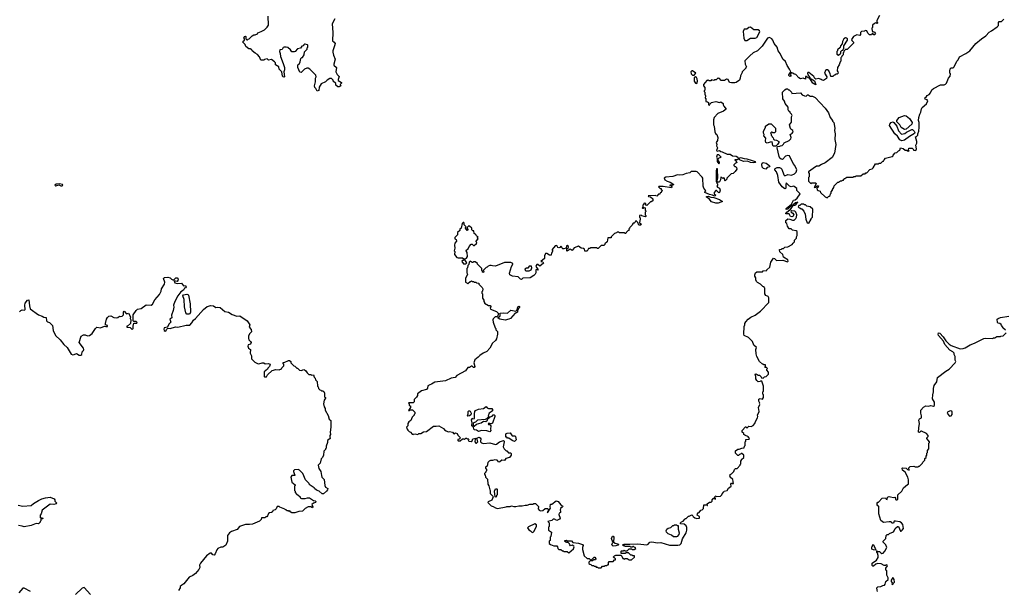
# Model space of a CAD drawing. Extents: x 1980017 to 2252640, y 74400 to 266395.
# Tile 280 of 388: x 2116180 to 2130160, y 231870 to 239965. Entities that reach past the tile are written whole.
import ezdxf

# ---------------------------------------------------------------- set-up
doc = ezdxf.new("R2010")
doc.units = 0

msp = doc.modelspace()

# ---------------------------------------------------------------- linework, layer by layer
at = {"layer": '0CON20XD'}
for points in [[(2120653, 239975), (2120618, 239905), (2120628, 239785), (2120622, 239665), (2120646, 239646), (2120657, 239625), (2120652, 239595), (2120627, 239525), (2120627, 239505), (2120635, 239460), (2120657, 239405), (2120638, 239335), (2120638, 239318), (2120678, 239285), (2120668, 239225), (2120690, 239185), (2120717, 239157), (2120700, 239115), (2120702, 239102), (2120750, 239075), (2120750, 239065), (2120730, 239045), (2120740, 239025), (2120715, 239010), (2120695, 239010), (2120670, 239035), (2120668, 239058), (2120630, 239095), (2120630, 239105), (2120605, 239130), (2120585, 239130), (2120545, 239108), (2120520, 239085), (2120460, 239055), (2120434, 239006), (2120425, 238960), (2120405, 238953), (2120385, 238990), (2120370, 239005), (2120368, 239025), (2120382, 239085), (2120382, 239135), (2120390, 239155), (2120385, 239180), (2120300, 239265), (2120275, 239278), (2120255, 239277), (2120225, 239264), (2120175, 239217), (2120158, 239222), (2120130, 239285), (2120130, 239325), (2120150, 239335), (2120162, 239365), (2120170, 239415), (2120185, 239430), (2120195, 239430), (2120220, 239465), (2120222, 239508), (2120260, 239545), (2120260, 239565), (2120270, 239575), (2120270, 239605), (2120265, 239610), (2120235, 239620), (2120222, 239618), (2120210, 239605), (2120210, 239595), (2120185, 239590), (2120168, 239562), (2120125, 239550), (2120090, 239515), (2120075, 239510), (2120045, 239510), (2120026, 239536), (2119985, 239570), (2119963, 239577), (2119933, 239577), (2119921, 239569), (2119905, 239540), (2119872, 239538), (2119870, 239515), (2119880, 239485), (2119883, 239445), (2119923, 239345), (2119938, 239285), (2119940, 239255), (2119932, 239225), (2119940, 239155), (2119935, 239150), (2119922, 239152), (2119913, 239163), (2119900, 239225), (2119863, 239263), (2119858, 239298), (2119810, 239325), (2119810, 239355), (2119800, 239365), (2119755, 239398), (2119715, 239390), (2119695, 239410), (2119655, 239400), (2119645, 239390), (2119605, 239390), (2119585, 239440), (2119555, 239472), (2119525, 239488), (2119482, 239522), (2119475, 239540), (2119465, 239540), (2119455, 239550), (2119435, 239550), (2119390, 239585), (2119380, 239615), (2119350, 239645), (2119352, 239658), (2119370, 239675), (2119370, 239695), (2119362, 239705), (2119370, 239725), (2119385, 239730), (2119390, 239725), (2119392, 239692), (2119405, 239680), (2119415, 239680), (2119425, 239690), (2119438, 239692), (2119483, 239737), (2119505, 239750), (2119525, 239750), (2119555, 239762), (2119563, 239777), (2119610, 239795), (2119655, 239822), (2119695, 239857), (2119713, 239885), (2119707, 240017)], [(2128390, 240025), (2128350, 239955), (2128350, 239935), (2128360, 239925), (2128360, 239915), (2128355, 239910), (2128335, 239920), (2128315, 239910), (2128290, 239885), (2128290, 239855), (2128280, 239845), (2128282, 239802), (2128315, 239790), (2128330, 239765), (2128318, 239752), (2128305, 239750), (2128298, 239768), (2128285, 239770), (2128275, 239750), (2128245, 239750), (2128220, 239775), (2128210, 239805), (2128185, 239810), (2128175, 239800), (2128132, 239798), (2128120, 239785), (2128120, 239755), (2128108, 239742), (2128065, 239748), (2128020, 239725), (2127992, 239685), (2127995, 239670), (2128020, 239645), (2128018, 239632), (2127928, 239542), (2127905, 239540), (2127882, 239518), (2127880, 239505), (2127870, 239495), (2127870, 239465), (2127852, 239448), (2127850, 239435), (2127840, 239425), (2127840, 239375), (2127830, 239365), (2127817, 239323), (2127790, 239285), (2127788, 239238), (2127797, 239227), (2127800, 239205), (2127787, 239193), (2127768, 239192), (2127755, 239180), (2127745, 239180), (2127725, 239160), (2127695, 239160), (2127688, 239195), (2127667, 239237), (2127652, 239252), (2127635, 239252), (2127622, 239245), (2127608, 239205), (2127638, 239155), (2127635, 239130), (2127595, 239104), (2127575, 239106), (2127558, 239118), (2127525, 239132), (2127485, 239120), (2127471, 239131), (2127455, 239158), (2127384, 239216), (2127370, 239215), (2127364, 239205), (2127372, 239182), (2127398, 239145), (2127400, 239130), (2127375, 239138), (2127345, 239160), (2127335, 239160), (2127337, 239123), (2127305, 239134), (2127265, 239127), (2127241, 239141), (2127200, 239185), (2127175, 239190), (2127157, 239207), (2127145, 239210), (2127135, 239210), (2127122, 239198), (2127120, 239185), (2127130, 239175), (2127130, 239165), (2127115, 239160), (2127102, 239172), (2127100, 239185), (2127110, 239195), (2127110, 239205), (2127130, 239225), (2127112, 239265), (2127078, 239315), (2127055, 239370), (2127017, 239407), (2126978, 239485), (2126947, 239525), (2126933, 239575), (2126894, 239625), (2126873, 239675), (2126860, 239695), (2126825, 239713), (2126797, 239703), (2126723, 239587), (2126655, 239523), (2126596, 239494), (2126545, 239452), (2126475, 239380), (2126480, 239335), (2126500, 239295), (2126490, 239285), (2126490, 239275), (2126440, 239225), (2126440, 239215), (2126413, 239167), (2126412, 239135), (2126402, 239105), (2126355, 239072), (2126335, 239067), (2126287, 239067)], [(2127444, 237856), (2127380, 237805), (2127380, 237795), (2127390, 237785), (2127390, 237735), (2127380, 237725), (2127378, 237705), (2127382, 237675), (2127415, 237640), (2127425, 237650), (2127485, 237650), (2127488, 237635), (2127460, 237585), (2127482, 237588), (2127503, 237607), (2127520, 237610), (2127515, 237590), (2127500, 237575), (2127502, 237552), (2127515, 237540), (2127545, 237530), (2127550, 237515), (2127615, 237450), (2127645, 237440), (2127662, 237458), (2127675, 237460), (2127688, 237472), (2127690, 237495), (2127700, 237505), (2127700, 237525), (2127720, 237545), (2127720, 237555), (2127740, 237585), (2127742, 237608), (2127795, 237660), (2127805, 237660), (2127835, 237680), (2127855, 237680), (2127865, 237690), (2127875, 237690), (2127885, 237710), (2127895, 237710), (2127925, 237730), (2128015, 237730), (2128025, 237740), (2128045, 237740), (2128055, 237750), (2128125, 237750), (2128155, 237780), (2128185, 237780), (2128195, 237790), (2128208, 237792), (2128252, 237838), (2128285, 237850), (2128298, 237862), (2128332, 237918), (2128375, 237920), (2128385, 237930), (2128405, 237930), (2128435, 237960), (2128445, 237960), (2128452, 237978), (2128475, 238000), (2128570, 238025), (2128580, 238035), (2128580, 238045), (2128610, 238075), (2128635, 238080), (2128660, 238105), (2128678, 238112), (2128685, 238148), (2128726, 238136), (2128754, 238114), (2128775, 238112), (2128795, 238100), (2128810, 238105), (2128800, 238115), (2128805, 238140), (2128852, 238142), (2128870, 238125), (2128872, 238112), (2128905, 238110), (2128912, 238135), (2128902, 238185), (2128917, 238215), (2128917, 238235), (2128900, 238305), (2128915, 238310), (2128930, 238325), (2128930, 238345), (2128948, 238382), (2128949, 238441), (2128952, 238505), (2128943, 238535), (2128946, 238575), (2128960, 238625), (2128977, 238655), (2128982, 238698), (2128993, 238717), (2129055, 238770), (2129072, 238815), (2129066, 238826), (2129035, 238838), (2129033, 238855), (2129052, 238868), (2129065, 238890), (2129095, 238902), (2129112, 238925), (2129130, 238970), (2129155, 238988), (2129255, 239042), (2129307, 239043), (2129325, 239050), (2129340, 239065), (2129370, 239135), (2129392, 239165), (2129398, 239195), (2129388, 239208), (2129388, 239235), (2129393, 239267), (2129405, 239280), (2129435, 239282), (2129448, 239295), (2129485, 239378), (2129504, 239396), (2129524, 239436), (2129616, 239484), (2129672, 239525), (2129757, 239625), (2129835, 239694), (2129898, 239735), (2129945, 239790), (2129980, 239805), (2130057, 239863), (2130077, 239883), (2130077, 239923), (2130085, 239938), (2130122, 239938), (2130155, 239970)], [(2126485, 239668), (2126505, 239672), (2126555, 239703), (2126625, 239704), (2126645, 239713), (2126687, 239793), (2126684, 239805), (2126665, 239819), (2126605, 239819), (2126555, 239860), (2126534, 239856), (2126505, 239832), (2126465, 239830), (2126452, 239795), (2126460, 239705), (2126475, 239672), (2126485, 239668)], [(2127805, 239460), (2127838, 239492), (2127840, 239515), (2127855, 239530), (2127868, 239532), (2127870, 239545), (2127880, 239555), (2127880, 239595), (2127932, 239675), (2127932, 239695), (2127920, 239705), (2127905, 239707), (2127883, 239695), (2127863, 239655), (2127857, 239623), (2127832, 239595), (2127828, 239572), (2127790, 239535), (2127790, 239525), (2127780, 239515), (2127780, 239475), (2127805, 239460)], [(2125735, 239178), (2125755, 239180), (2125780, 239205), (2125735, 239240), (2125722, 239238), (2125710, 239225), (2125712, 239195), (2125735, 239178)], [(2126287, 239067), (2126260, 239075), (2126237, 239117), (2126215, 239120), (2126185, 239100), (2126142, 239102), (2126115, 239130), (2126105, 239130), (2126095, 239140), (2126068, 239112), (2126045, 239110), (2126035, 239100), (2126005, 239110), (2125992, 239098), (2125968, 239098), (2125955, 239110), (2125945, 239100), (2125935, 239100), (2125890, 239045), (2125890, 239025), (2125910, 239005), (2125910, 238965), (2125900, 238955), (2125900, 238945), (2125910, 238935), (2125908, 238908), (2125918, 238885), (2125912, 238852), (2125920, 238845), (2125920, 238805), (2125945, 238800), (2125958, 238788), (2125960, 238755), (2125975, 238750), (2125980, 238765), (2126005, 238790), (2126023, 238797), (2126065, 238802), (2126115, 238792), (2126135, 238800), (2126168, 238778), (2126170, 238755), (2126178, 238738), (2126210, 238695), (2126174, 238666), (2126094, 238636), (2126040, 238575), (2126030, 238545), (2126030, 238475), (2126040, 238455), (2126048, 238375), (2126061, 238351), (2126078, 238335), (2126092, 238295), (2126087, 238253), (2126070, 238225), (2126078, 238195), (2126073, 238173), (2126090, 238145), (2126075, 238110), (2126085, 238098), (2126117, 238107), (2126135, 238093), (2126155, 238092), (2126225, 238057), (2126267, 238057), (2126303, 238033), (2126355, 238031), (2126376, 238016), (2126388, 237998), (2126415, 238008), (2126465, 237996), (2126505, 237993), (2126564, 237974), (2126623, 237955), (2126629, 237945), (2126625, 237940), (2126594, 237936), (2126555, 237938), (2126515, 237957), (2126464, 237954), (2126411, 237971), (2126392, 237992), (2126365, 237979), (2126332, 237978), (2126335, 237970), (2126348, 237968), (2126360, 237935), (2126342, 237928), (2126322, 237908), (2126320, 237895), (2126332, 237882), (2126345, 237880), (2126358, 237868), (2126360, 237845), (2126338, 237812), (2126308, 237782), (2126282, 237778), (2126222, 237718), (2126218, 237702), (2126195, 237680), (2126190, 237685), (2126188, 237718), (2126175, 237720), (2126165, 237710), (2126148, 237728), (2126135, 237730), (2126132, 237695), (2126118, 237665), (2126105, 237658), (2126080, 237660), (2126093, 237715), (2126087, 237847), (2126075, 237850), (2126068, 237815), (2126068, 237695), (2126070, 237665), (2126080, 237660), (2126080, 237645), (2126088, 237635), (2126087, 237613), (2126080, 237605), (2126090, 237590), (2126118, 237575), (2126127, 237545), (2126118, 237515), (2126105, 237507), (2126075, 237540), (2126065, 237540), (2126040, 237515), (2126040, 237495), (2126062, 237475), (2126056, 237464), (2126045, 237460), (2126017, 237477), (2125974, 237484), (2125910, 237515), (2125910, 237525), (2125920, 237535), (2125893, 237573), (2125882, 237605), (2125878, 237715), (2125872, 237732), (2125800, 237805), (2125785, 237810), (2125715, 237810), (2125697, 237793), (2125645, 237782), (2125596, 237764), (2125555, 237760), (2125520, 237765), (2125455, 237740), (2125355, 237732), (2125330, 237715), (2125342, 237695), (2125375, 237673), (2125415, 237660), (2125470, 237625), (2125455, 237618), (2125412, 237618), (2125412, 237612), (2125428, 237608), (2125440, 237595), (2125435, 237580), (2125315, 237600), (2125255, 237600), (2125252, 237592), (2125272, 237572), (2125288, 237568), (2125290, 237555), (2125300, 237545), (2125288, 237512), (2125272, 237508), (2125268, 237492), (2125252, 237488), (2125225, 237462), (2125205, 237470), (2125102, 237468), (2125110, 237455), (2125135, 237450), (2125168, 237425), (2125168, 237395), (2125145, 237380), (2125135, 237380), (2125085, 237330), (2125072, 237332), (2125068, 237358), (2125045, 237360), (2125040, 237355), (2125040, 237345), (2125030, 237335), (2125030, 237305), (2125020, 237295), (2125025, 237290), (2125035, 237290), (2125045, 237300), (2125060, 237295), (2125060, 237265), (2125070, 237255), (2125070, 237245), (2125060, 237235), (2125060, 237195), (2125070, 237185), (2125070, 237175), (2125065, 237170), (2125045, 237172), (2125015, 237180), (2125005, 237190), (2124982, 237188), (2124980, 237165), (2124990, 237155), (2124990, 237125), (2124983, 237117), (2124980, 237085), (2125008, 237065), (2124995, 237050), (2124972, 237052), (2124958, 237088), (2124935, 237110), (2124922, 237108), (2124918, 237092), (2124905, 237080), (2124892, 237078), (2124880, 237065), (2124878, 237052), (2124842, 237018), (2124840, 237005), (2124830, 236995), (2124828, 236972), (2124815, 236970), (2124790, 236945), (2124785, 236930), (2124775, 236930), (2124765, 236940), (2124695, 236940), (2124685, 236950), (2124665, 236950), (2124655, 236940), (2124625, 236930), (2124580, 236885), (2124578, 236872), (2124532, 236868), (2124520, 236815), (2124490, 236785), (2124490, 236775), (2124475, 236760), (2124435, 236760), (2124395, 236720), (2124385, 236720), (2124375, 236730), (2124285, 236728), (2124275, 236720), (2124255, 236720), (2124238, 236682), (2124205, 236680), (2124198, 236708), (2124187, 236717), (2124153, 236723), (2124115, 236752), (2124055, 236730), (2124025, 236690), (2123995, 236710), (2123955, 236680), (2123950, 236685), (2123950, 236715), (2123970, 236735), (2123970, 236745), (2123955, 236760), (2123942, 236758), (2123938, 236722), (2123905, 236712), (2123890, 236715), (2123880, 236725), (2123878, 236738), (2123865, 236750), (2123848, 236732), (2123835, 236730), (2123820, 236735), (2123805, 236760), (2123785, 236758), (2123740, 236705), (2123740, 236695), (2123750, 236685), (2123730, 236655), (2123728, 236622), (2123703, 236623), (2123665, 236650), (2123645, 236650), (2123632, 236615), (2123630, 236575), (2123580, 236535), (2123608, 236528), (2123618, 236512), (2123565, 236470), (2123535, 236490), (2123525, 236490), (2123512, 236478), (2123510, 236465), (2123538, 236428), (2123540, 236415), (2123535, 236410), (2123525, 236420), (2123510, 236415), (2123510, 236375), (2123500, 236355), (2123480, 236335), (2123427, 236303), (2123325, 236298), (2123305, 236280), (2123292, 236282), (2123257, 236317), (2123175, 236328), (2123138, 236345), (2123133, 236367), (2123162, 236465), (2123180, 236495), (2123180, 236505), (2123155, 236522), (2123065, 236522), (2122935, 236470), (2122895, 236472), (2122875, 236480), (2122853, 236477), (2122832, 236468), (2122818, 236452), (2122802, 236448), (2122762, 236408), (2122770, 236395), (2122765, 236380), (2122752, 236382), (2122750, 236395), (2122740, 236405), (2122740, 236435), (2122680, 236495), (2122678, 236508), (2122645, 236530), (2122625, 236530), (2122615, 236520), (2122605, 236520), (2122575, 236540), (2122560, 236525), (2122557, 236493), (2122542, 236478), (2122540, 236445), (2122530, 236435), (2122530, 236375), (2122538, 236355), (2122512, 236295), (2122512, 236242), (2122545, 236220), (2122575, 236250), (2122585, 236250), (2122595, 236260), (2122605, 236250), (2122625, 236250), (2122635, 236240), (2122655, 236240), (2122665, 236230), (2122698, 236228), (2122700, 236215), (2122747, 236167), (2122757, 236147), (2122750, 236115), (2122740, 236105), (2122740, 236085), (2122750, 236075), (2122750, 236015), (2122770, 235985), (2122770, 235965), (2122780, 235955), (2122780, 235945), (2122835, 235910), (2122858, 235908), (2122870, 235895), (2122870, 235885), (2122860, 235875), (2122865, 235860), (2122950, 235825), (2122980, 235795), (2122968, 235762), (2122955, 235750), (2122932, 235748), (2122905, 235720), (2122900, 235705), (2122903, 235673), (2122930, 235595), (2122940, 235585), (2122940, 235565), (2122962, 235542), (2122962, 235505), (2122950, 235435), (2122935, 235412), (2122892, 235375), (2122854, 235306), (2122815, 235258), (2122760, 235235), (2122711, 235199), (2122692, 235175), (2122641, 235139), (2122628, 235095), (2122642, 235045), (2122635, 235030), (2122625, 235030), (2122605, 235050), (2122595, 235050), (2122567, 235033), (2122545, 235030), (2122508, 234982), (2122385, 234918), (2122362, 234888), (2122305, 234877), (2122225, 234840), (2122075, 234822), (2122027, 234793), (2122003, 234787)], [(2125795, 239060), (2125802, 239095), (2125798, 239125), (2125790, 239145), (2125775, 239152), (2125758, 239142), (2125758, 239095), (2125774, 239064), (2125795, 239060)], [(2127485, 239040), (2127455, 239053), (2127443, 239065), (2127400, 239130), (2127417, 239127), (2127467, 239097), (2127485, 239040)], [(2124435, 232190), (2124455, 232210), (2124485, 232210), (2124495, 232220), (2124515, 232220), (2124525, 232230), (2124535, 232230), (2124540, 232235), (2124540, 232265), (2124552, 232278), (2124605, 232280), (2124625, 232300), (2124638, 232302), (2124638, 232318), (2124625, 232330), (2124615, 232330), (2124610, 232345), (2124625, 232360), (2124643, 232367), (2124715, 232370), (2124730, 232355), (2124742, 232322), (2124755, 232320), (2124765, 232310), (2124775, 232320), (2124805, 232320), (2124835, 232300), (2124865, 232300), (2124908, 232342), (2124908, 232358), (2124885, 232360), (2124875, 232370), (2124855, 232370), (2124825, 232400), (2124785, 232400), (2124775, 232390), (2124722, 232392), (2124720, 232425), (2124725, 232430), (2124755, 232430), (2124765, 232438), (2124775, 232430), (2124805, 232430), (2124835, 232460), (2124865, 232460), (2124875, 232450), (2124905, 232450), (2124930, 232465), (2124918, 232478), (2124905, 232480), (2124895, 232490), (2124885, 232490), (2124875, 232480), (2124855, 232480), (2124845, 232490), (2124775, 232490), (2124765, 232500), (2124752, 232502), (2124740, 232515), (2124764, 232526), (2124845, 232522), (2124955, 232530), (2125084, 232516), (2125105, 232523), (2125129, 232551), (2125155, 232559), (2125235, 232543), (2125285, 232547), (2125405, 232509), (2125525, 232511), (2125555, 232517), (2125571, 232535), (2125589, 232601), (2125641, 232685), (2125651, 232725), (2125651, 232761), (2125642, 232785), (2125615, 232808), (2125562, 232812), (2125562, 232828), (2125575, 232842), (2125599, 232851), (2125622, 232878), (2125635, 232890), (2125645, 232890), (2125675, 232920), (2125685, 232920), (2125713, 232937), (2125725, 232940), (2125738, 232928), (2125740, 232915), (2125765, 232898), (2125795, 232888), (2125830, 232895), (2125830, 232915), (2125800, 232935), (2125803, 232957), (2125815, 232970), (2125828, 232972), (2125852, 233008), (2125868, 233012), (2125888, 233032), (2125895, 233080), (2125940, 233080), (2125942, 233072), (2125948, 233072), (2125948, 233078), (2125940, 233080), (2125942, 233098), (2125975, 233120), (2125998, 233122), (2126010, 233135), (2126010, 233155), (2126025, 233170), (2126045, 233170), (2126058, 233162), (2126058, 233178), (2126040, 233185), (2126060, 233205), (2126068, 233208), (2126075, 233200), (2126130, 233205), (2126148, 233222), (2126152, 233238), (2126180, 233265), (2126182, 233278), (2126223, 233287), (2126242, 233318), (2126280, 233345), (2126278, 233375), (2126285, 233390), (2126295, 233390), (2126305, 233380), (2126317, 233383), (2126305, 233440), (2126270, 233475), (2126270, 233485), (2126260, 233495), (2126270, 233505), (2126270, 233515), (2126285, 233520), (2126320, 233555), (2126330, 233585), (2126345, 233600), (2126365, 233600), (2126410, 233645), (2126410, 233655), (2126420, 233665), (2126418, 233702), (2126430, 233715), (2126430, 233725), (2126460, 233755), (2126460, 233785), (2126435, 233810), (2126425, 233810), (2126415, 233800), (2126402, 233798), (2126388, 233782), (2126375, 233780), (2126343, 233813), (2126343, 233847), (2126375, 233870), (2126395, 233870), (2126433, 233887), (2126465, 233890), (2126470, 233915), (2126480, 233925), (2126480, 233975), (2126490, 233985), (2126492, 234008), (2126538, 234012), (2126540, 234025), (2126530, 234035), (2126528, 234048), (2126475, 234070), (2126462, 234082), (2126460, 234095), (2126440, 234115), (2126440, 234135), (2126485, 234190), (2126495, 234190), (2126505, 234170), (2126535, 234200), (2126565, 234192), (2126595, 234208), (2126620, 234235), (2126628, 234265), (2126658, 234315), (2126662, 234335), (2126658, 234355), (2126680, 234405), (2126670, 234465), (2126690, 234505), (2126682, 234515), (2126690, 234525), (2126674, 234554), (2126675, 234580), (2126695, 234592), (2126725, 234580), (2126740, 234605), (2126740, 234645), (2126733, 234653), (2126730, 234685), (2126740, 234695), (2126742, 234765), (2126718, 234838), (2126705, 234840), (2126697, 234833), (2126665, 234828), (2126644, 234844), (2126632, 234872), (2126633, 234905), (2126622, 234935), (2126635, 234942), (2126663, 234923), (2126685, 234920), (2126708, 234898), (2126712, 234882), (2126735, 234880), (2126755, 234900), (2126778, 234902), (2126810, 234935), (2126810, 234965), (2126790, 234995), (2126790, 235005), (2126800, 235015), (2126785, 235030), (2126762, 235032), (2126770, 235045), (2126768, 235068), (2126745, 235070), (2126735, 235080), (2126725, 235080), (2126682, 235115), (2126648, 235185), (2126638, 235225), (2126632, 235285), (2126640, 235315), (2126606, 235346), (2126585, 235398), (2126530, 235455), (2126468, 235485), (2126460, 235505), (2126468, 235612), (2126478, 235635), (2126478, 235655), (2126491, 235679), (2126524, 235716), (2126562, 235745), (2126625, 235772), (2126699, 235831), (2126818, 235955), (2126817, 236017), (2126805, 236040), (2126775, 236052), (2126760, 236075), (2126760, 236155), (2126750, 236165), (2126750, 236175), (2126732, 236182), (2126700, 236215), (2126656, 236236), (2126642, 236252), (2126634, 236274), (2126632, 236305), (2126620, 236325), (2126618, 236345), (2126627, 236373), (2126645, 236390), (2126725, 236390), (2126735, 236400), (2126790, 236405), (2126790, 236415), (2126830, 236455), (2126843, 236527), (2126885, 236580), (2126898, 236578), (2126925, 236550), (2127015, 236552), (2127082, 236528), (2127093, 236537), (2127088, 236558), (2127027, 236597), (2127015, 236632), (2126975, 236670), (2126970, 236705), (2126995, 236710), (2127005, 236720), (2127025, 236720), (2127045, 236740), (2127087, 236743), (2127150, 236775), (2127160, 236795), (2127180, 236815), (2127180, 236835), (2127210, 236865), (2127210, 236885), (2127220, 236905), (2127218, 236958), (2127205, 236970), (2127155, 236980), (2127135, 237000), (2127105, 237000), (2127080, 237035), (2127072, 237072), (2127060, 237085), (2127060, 237115), (2127085, 237140), (2127117, 237137), (2127155, 237120), (2127178, 237122), (2127200, 237145), (2127208, 237165), (2127212, 237195), (2127202, 237232), (2127185, 237250), (2127145, 237252), (2127130, 237245), (2127132, 237232), (2127159, 237219), (2127170, 237195), (2127163, 237177), (2127145, 237168), (2127123, 237173), (2127105, 237210), (2127060, 237210), (2127060, 237215), (2127074, 237236), (2127113, 237267), (2127125, 237270), (2127132, 237288), (2127162, 237328), (2127185, 237333), (2127205, 237348), (2127227, 237377), (2127195, 237369), (2127158, 237332), (2127123, 237317), (2127106, 237294), (2127085, 237278), (2127063, 237273), (2127063, 237285), (2127140, 237350), (2127165, 237404), (2127191, 237409), (2127218, 237432), (2127260, 237495), (2127212, 237542), (2127215, 237570), (2127175, 237600), (2127165, 237602), (2127135, 237592), (2127110, 237605), (2127065, 237650), (2127058, 237625), (2127059, 237575), (2127055, 237568), (2127045, 237567), (2127005, 237595), (2126960, 237660), (2126944, 237754), (2126924, 237805), (2126901, 237835), (2126900, 237845), (2126908, 237852), (2126936, 237866), (2126966, 237866), (2126988, 237858), (2127003, 237845), (2127032, 237765), (2127045, 237752), (2127085, 237768), (2127139, 237761), (2127182, 237778), (2127207, 237803), (2127212, 237835), (2127187, 237897), (2127163, 237923), (2127110, 238035), (2127087, 238037), (2127055, 238027), (2127009, 237981), (2126994, 237984), (2126975, 238002), (2126963, 238025), (2126933, 238145), (2126942, 238168), (2126975, 238170), (2126980, 238175), (2127005, 238180), (2127025, 238200), (2127035, 238220), (2127105, 238250), (2127130, 238275), (2127132, 238295), (2127120, 238335), (2127146, 238354), (2127162, 238375), (2127158, 238395), (2127131, 238411), (2127123, 238423), (2127112, 238475), (2127137, 238513), (2127140, 238585), (2127147, 238607), (2127140, 238625), (2127120, 238645), (2127120, 238655), (2127100, 238665), (2127092, 238685), (2127092, 238722), (2127048, 238775), (2127037, 238807), (2127015, 238840), (2127012, 238935), (2127018, 238945), (2127045, 238972), (2127065, 238982), (2127082, 238982), (2127095, 238970), (2127105, 238970), (2127140, 238935), (2127145, 238920), (2127265, 238927), (2127291, 238901), (2127325, 238884), (2127345, 238882), (2127365, 238900), (2127375, 238900), (2127405, 238882), (2127435, 238878), (2127475, 238860), (2127615, 238712), (2127662, 238645), (2127688, 238578), (2127720, 238535), (2127720, 238525), (2127740, 238505), (2127752, 238425), (2127748, 238395), (2127757, 238345), (2127753, 238265), (2127768, 238195), (2127747, 238073), (2127715, 238010), (2127617, 237933), (2127565, 237912), (2127525, 237888), (2127495, 237887), (2127444, 237856)], [(2128705, 238246), (2128675, 238259), (2128642, 238311), (2128606, 238345), (2128531, 238465), (2128533, 238485), (2128555, 238508), (2128575, 238517), (2128593, 238505), (2128634, 238455), (2128657, 238387), (2128701, 238341), (2128748, 238352), (2128769, 238371), (2128845, 238407), (2128855, 238405), (2128879, 238385), (2128891, 238365), (2128885, 238348), (2128815, 238310), (2128745, 238254), (2128705, 238246)], [(2128745, 238408), (2128695, 238437), (2128675, 238472), (2128634, 238515), (2128635, 238537), (2128669, 238575), (2128745, 238608), (2128765, 238601), (2128812, 238565), (2128854, 238505), (2128848, 238485), (2128765, 238414), (2128745, 238408)], [(2126885, 238170), (2126875, 238180), (2126865, 238230), (2126835, 238228), (2126795, 238213), (2126773, 238223), (2126768, 238245), (2126772, 238282), (2126748, 238315), (2126750, 238335), (2126740, 238355), (2126740, 238385), (2126770, 238435), (2126770, 238455), (2126815, 238488), (2126848, 238488), (2126910, 238425), (2126910, 238375), (2126898, 238362), (2126875, 238360), (2126865, 238370), (2126855, 238370), (2126842, 238355), (2126850, 238345), (2126850, 238325), (2126860, 238315), (2126862, 238302), (2126878, 238288), (2126882, 238272), (2126895, 238260), (2126925, 238258), (2126960, 238235), (2126960, 238225), (2126938, 238192), (2126915, 238172), (2126885, 238170)], [(2126105, 237920), (2126117, 237933), (2126118, 237945), (2126098, 237968), (2126098, 237992), (2126110, 238005), (2126140, 238015), (2126107, 238047), (2126085, 238050), (2126073, 238015), (2126082, 237995), (2126084, 237955), (2126105, 237920)], [(2126775, 237842), (2126740, 237855), (2126720, 237875), (2126718, 237915), (2126722, 237928), (2126735, 237937), (2126778, 237928), (2126819, 237899), (2126830, 237885), (2126824, 237876), (2126792, 237868), (2126775, 237842)], [(2116785, 237608), (2116792, 237615), (2116787, 237625), (2116745, 237637), (2116698, 237632), (2116680, 237615), (2116695, 237610), (2116735, 237622), (2116765, 237608), (2116785, 237608)], [(2126065, 237362), (2126005, 237380), (2125970, 237425), (2125932, 237445), (2125932, 237455), (2125955, 237460), (2125995, 237448), (2126035, 237443), (2126114, 237414), (2126160, 237385), (2126095, 237363), (2126065, 237362)], [(2127385, 237080), (2127420, 237135), (2127420, 237145), (2127437, 237163), (2127440, 237275), (2127405, 237310), (2127355, 237320), (2127335, 237340), (2127325, 237340), (2127315, 237350), (2127275, 237348), (2127255, 237330), (2127245, 237330), (2127232, 237312), (2127242, 237302), (2127258, 237298), (2127275, 237280), (2127285, 237280), (2127315, 237250), (2127332, 237205), (2127342, 237135), (2127360, 237085), (2127385, 237080)], [(2122505, 236570), (2122525, 236580), (2122540, 236605), (2122532, 236662), (2122520, 236685), (2122522, 236698), (2122550, 236715), (2122560, 236745), (2122592, 236778), (2122605, 236780), (2122622, 236762), (2122635, 236760), (2122668, 236792), (2122670, 236805), (2122660, 236815), (2122660, 236825), (2122690, 236855), (2122680, 236865), (2122680, 236875), (2122690, 236885), (2122672, 236892), (2122660, 236905), (2122658, 236918), (2122645, 236920), (2122632, 236932), (2122628, 236968), (2122615, 236970), (2122602, 236982), (2122600, 237005), (2122568, 237038), (2122555, 237040), (2122532, 237018), (2122532, 237002), (2122550, 236985), (2122532, 236972), (2122510, 237005), (2122510, 237015), (2122520, 237025), (2122493, 237053), (2122492, 237075), (2122485, 237088), (2122475, 237087), (2122463, 237075), (2122450, 237005), (2122430, 236995), (2122428, 236972), (2122398, 236945), (2122398, 236912), (2122360, 236875), (2122360, 236855), (2122378, 236848), (2122382, 236825), (2122360, 236795), (2122352, 236765), (2122358, 236725), (2122350, 236685), (2122360, 236675), (2122353, 236633), (2122385, 236592), (2122405, 236587), (2122465, 236587), (2122485, 236570), (2122505, 236570)], [(2122515, 236500), (2122530, 236515), (2122498, 236558), (2122485, 236560), (2122475, 236550), (2122462, 236548), (2122460, 236535), (2122482, 236502), (2122515, 236500)], [(2123415, 236400), (2123442, 236418), (2123450, 236445), (2123445, 236470), (2123415, 236468), (2123395, 236440), (2123375, 236442), (2123354, 236426), (2123355, 236410), (2123365, 236400), (2123415, 236400)], [(2116175, 235820), (2116195, 235840), (2116215, 235848), (2116250, 235845), (2116257, 235855), (2116253, 235913), (2116259, 235941), (2116290, 235985), (2116309, 235989), (2116317, 235905), (2116331, 235861), (2116445, 235777), (2116499, 235759), (2116525, 235743), (2116555, 235742), (2116560, 235695), (2116575, 235678), (2116605, 235670), (2116647, 235625), (2116653, 235555), (2116688, 235485), (2116754, 235424), (2116807, 235357), (2116853, 235313), (2116912, 235222), (2116935, 235212), (2116953, 235213), (2116985, 235230), (2117025, 235206), (2117046, 235204), (2117061, 235215), (2117068, 235255), (2117087, 235273), (2117090, 235285), (2117086, 235306), (2117023, 235385), (2117054, 235476), (2117086, 235496), (2117112, 235492), (2117145, 235478), (2117170, 235485), (2117207, 235515), (2117254, 235586), (2117275, 235602), (2117325, 235592), (2117385, 235618), (2117405, 235610), (2117425, 235614), (2117426, 235626), (2117400, 235635), (2117398, 235655), (2117412, 235715), (2117425, 235740), (2117445, 235760), (2117475, 235762), (2117518, 235738), (2117557, 235733), (2117575, 235740), (2117595, 235760), (2117612, 235752), (2117635, 235760), (2117652, 235778), (2117654, 235816), (2117665, 235828), (2117695, 235790), (2117725, 235800), (2117751, 235751), (2117749, 235725), (2117757, 235705), (2117753, 235657), (2117712, 235618), (2117700, 235615), (2117700, 235605), (2117747, 235597), (2117775, 235570), (2117790, 235585), (2117790, 235615), (2117802, 235658), (2117842, 235658), (2117847, 235667), (2117832, 235682), (2117802, 235682), (2117792, 235695), (2117793, 235777), (2117832, 235838), (2117855, 235860), (2117905, 235870), (2117975, 235918), (2118045, 235917), (2118065, 235929), (2118099, 235991), (2118165, 236067), (2118188, 236112), (2118192, 236148), (2118238, 236215), (2118239, 236239), (2118220, 236295), (2118235, 236307), (2118285, 236314), (2118318, 236305), (2118334, 236284), (2118365, 236268), (2118395, 236302), (2118415, 236303), (2118430, 236285), (2118427, 236263), (2118415, 236252), (2118375, 236260), (2118383, 236233), (2118415, 236221), (2118478, 236228), (2118505, 236190), (2118532, 236192), (2118542, 236175), (2118535, 236162), (2118522, 236158), (2118505, 236127), (2118466, 236104), (2118425, 236048), (2118382, 235965), (2118366, 235915), (2118369, 235885), (2118359, 235841), (2118337, 235775), (2118340, 235735), (2118312, 235715), (2118327, 235673), (2118298, 235645), (2118278, 235602), (2118232, 235595), (2118228, 235575), (2118233, 235555), (2118245, 235548), (2118260, 235555), (2118265, 235570), (2118285, 235590), (2118315, 235582), (2118394, 235606), (2118426, 235604), (2118545, 235630), (2118595, 235632), (2118625, 235664), (2118647, 235703), (2118675, 235726), (2118790, 235855), (2118843, 235895), (2118895, 235912), (2118932, 235905), (2118965, 235883), (2118995, 235888), (2119025, 235883), (2119095, 235827), (2119145, 235816), (2119195, 235782), (2119265, 235761), (2119305, 235762), (2119412, 235695), (2119450, 235635), (2119440, 235605), (2119465, 235570), (2119472, 235535), (2119443, 235507), (2119430, 235475), (2119430, 235445), (2119433, 235423), (2119459, 235399), (2119466, 235385), (2119455, 235363), (2119425, 235350), (2119420, 235335), (2119430, 235305), (2119457, 235285), (2119453, 235235), (2119470, 235195), (2119470, 235155), (2119520, 235105), (2119557, 235087), (2119575, 235082), (2119625, 235098), (2119645, 235098), (2119665, 235082), (2119715, 235087), (2119736, 235076), (2119727, 235043), (2119705, 235020), (2119700, 235005), (2119675, 234990), (2119653, 234967), (2119650, 234905), (2119655, 234900), (2119685, 234900), (2119700, 234925), (2119765, 234990), (2119815, 235000), (2119862, 234998), (2119895, 235010), (2119900, 235025), (2119930, 235055), (2119930, 235075), (2119920, 235085), (2119920, 235100), (2119935, 235100), (2119995, 235132), (2120012, 235132), (2120030, 235115), (2120030, 235095), (2120042, 235082), (2120072, 235052), (2120085, 235050), (2120115, 235020), (2120125, 235020), (2120152, 234992), (2120175, 234990), (2120215, 235000), (2120226, 234996), (2120239, 234989), (2120260, 234955), (2120285, 234930), (2120315, 234930), (2120325, 234920), (2120350, 234925), (2120362, 234892), (2120377, 234877), (2120380, 234855), (2120402, 234832), (2120410, 234765), (2120420, 234755), (2120422, 234732), (2120442, 234712), (2120455, 234710), (2120465, 234700), (2120485, 234700), (2120498, 234688), (2120508, 234665), (2120510, 234615), (2120520, 234605), (2120520, 234595), (2120502, 234565), (2120492, 234515), (2120502, 234475), (2120517, 234447), (2120518, 234425), (2120561, 234351), (2120575, 234300), (2120597, 234277), (2120598, 234185), (2120588, 234115), (2120592, 234078), (2120582, 234065), (2120583, 234043), (2120590, 234035), (2120587, 234023), (2120550, 233995), (2120552, 233965), (2120530, 233915), (2120530, 233885), (2120520, 233875), (2120520, 233865), (2120500, 233845), (2120492, 233785), (2120480, 233755), (2120460, 233735), (2120447, 233673), (2120420, 233645), (2120428, 233598), (2120457, 233557), (2120467, 233497), (2120472, 233475), (2120505, 233440), (2120514, 233355), (2120522, 233335), (2120556, 233315), (2120551, 233295), (2120536, 233274), (2120495, 233238), (2120475, 233240), (2120430, 233275), (2120395, 233290), (2120364, 233314), (2120360, 233325), (2120302, 233362), (2120290, 233375), (2120290, 233385), (2120240, 233435), (2120202, 233525), (2120155, 233572), (2120135, 233582), (2120082, 233578), (2120070, 233565), (2120070, 233555), (2120080, 233515), (2120090, 233505), (2120085, 233500), (2120045, 233500), (2120030, 233475), (2120042, 233402), (2120090, 233365), (2120090, 233355), (2120080, 233345), (2120080, 233285), (2120090, 233275), (2120090, 233255), (2120115, 233230), (2120130, 233225), (2120160, 233195), (2120164, 233184), (2120183, 233173), (2120235, 233170), (2120265, 233182), (2120295, 233182), (2120352, 233142), (2120375, 233140), (2120385, 233130), (2120387, 233123), (2120380, 233115), (2120352, 233108), (2120330, 233085), (2120340, 233055), (2120338, 233042), (2120312, 233052), (2120278, 233052), (2120235, 233028), (2120195, 232993), (2120145, 232989), (2120085, 232970), (2120045, 232968), (2120022, 232982), (2120015, 233000), (2120005, 232990), (2119997, 232997), (2119978, 232998), (2119965, 233010), (2119955, 233010), (2119945, 233020), (2119875, 233050), (2119865, 233060), (2119835, 233060), (2119820, 233025), (2119805, 233010), (2119775, 233000), (2119770, 232985), (2119757, 232973), (2119725, 232970), (2119712, 232958), (2119700, 232925), (2119688, 232912), (2119675, 232910), (2119662, 232898), (2119615, 232900), (2119608, 232872), (2119585, 232850), (2119485, 232807), (2119444, 232804)], [(2118582, 235788), (2118555, 235788), (2118537, 235807), (2118521, 235891), (2118515, 235993), (2118494, 236045), (2118507, 236063), (2118555, 236069), (2118567, 236067), (2118578, 236055), (2118601, 235935), (2118603, 235817), (2118595, 235794), (2118582, 235788)], [(2123075, 235704), (2122995, 235718), (2122972, 235732), (2122972, 235738), (2123000, 235765), (2123000, 235795), (2123005, 235800), (2123045, 235808), (2123105, 235803), (2123155, 235843), (2123225, 235830), (2123242, 235848), (2123255, 235890), (2123265, 235900), (2123278, 235895), (2123277, 235883), (2123262, 235868), (2123248, 235842), (2123247, 235815), (2123236, 235804), (2123215, 235800), (2123150, 235725), (2123125, 235714), (2123075, 235704)], [(2130178, 235558), (2130140, 235595), (2130140, 235605), (2130120, 235625), (2130115, 235640), (2130097, 235657), (2130075, 235660), (2130065, 235670), (2130060, 235715), (2130073, 235727), (2130105, 235738), (2130225, 235758)], [(2128360, 231855), (2128353, 231873), (2128350, 231905), (2128365, 231918), (2128407, 231923), (2128435, 231940), (2128458, 231942), (2128470, 231955), (2128480, 231995), (2128510, 232025), (2128510, 232045), (2128494, 232084), (2128490, 232145), (2128480, 232155), (2128480, 232185), (2128500, 232215), (2128498, 232228), (2128485, 232230), (2128475, 232220), (2128455, 232220), (2128414, 232244), (2128365, 232249), (2128338, 232242), (2128305, 232213), (2128293, 232213), (2128284, 232224), (2128283, 232255), (2128344, 232296), (2128368, 232335), (2128368, 232365), (2128360, 232395), (2128350, 232405), (2128350, 232430), (2128365, 232420), (2128388, 232418), (2128405, 232400), (2128423, 232393), (2128440, 232395), (2128466, 232424), (2128490, 232475), (2128477, 232517), (2128440, 232555), (2128440, 232565), (2128477, 232603), (2128482, 232648), (2128495, 232660), (2128515, 232660), (2128532, 232678), (2128585, 232700), (2128597, 232713), (2128610, 232745), (2128643, 232777), (2128660, 232775), (2128685, 232710), (2128695, 232710), (2128709, 232721), (2128727, 232747), (2128717, 232805), (2128700, 232825), (2128675, 232840), (2128615, 232852), (2128595, 232850), (2128588, 232822), (2128565, 232820), (2128555, 232840), (2128525, 232842), (2128445, 232832), (2128408, 232858), (2128380, 232955), (2128380, 233065), (2128365, 233070), (2128353, 233083), (2128353, 233107), (2128365, 233120), (2128375, 233120), (2128425, 233178), (2128475, 233180), (2128482, 233162), (2128495, 233160), (2128500, 233185), (2128512, 233198), (2128525, 233202), (2128545, 233196), (2128585, 233187), (2128605, 233190), (2128617, 233177), (2128615, 233160), (2128625, 233153), (2128640, 233155), (2128648, 233162), (2128650, 233225), (2128703, 233277), (2128728, 233325), (2128785, 233370), (2128800, 233375), (2128798, 233415), (2128802, 233435), (2128792, 233475), (2128751, 233545), (2128714, 233574), (2128708, 233602), (2128715, 233608), (2128765, 233602), (2128785, 233583), (2128807, 233573), (2128803, 233607), (2128823, 233627), (2128875, 233630), (2128895, 233620), (2128935, 233620), (2128945, 233630), (2128955, 233630), (2129000, 233675), (2129002, 233688), (2129030, 233715), (2129032, 233738), (2129050, 233755), (2129050, 233775), (2129060, 233785), (2129060, 233815), (2129070, 233825), (2129070, 233855), (2129090, 233875), (2129090, 233955), (2129100, 233965), (2129100, 233975), (2129060, 234025), (2129060, 234035), (2129078, 234052), (2129080, 234065), (2129053, 234093), (2128986, 234126), (2128974, 234126), (2128955, 234108), (2128942, 234115), (2128946, 234175), (2128958, 234235), (2128948, 234285), (2128957, 234303), (2128982, 234318), (2128983, 234345), (2128973, 234385), (2128977, 234423), (2129015, 234468), (2129045, 234487), (2129085, 234480), (2129115, 234492), (2129155, 234480), (2129168, 234492), (2129167, 234537), (2129142, 234585), (2129146, 234645), (2129157, 234687), (2129154, 234735), (2129163, 234775), (2129200, 234825), (2129210, 234890), (2129331, 234979), (2129378, 235005), (2129464, 235095), (2129471, 235115), (2129460, 235135), (2129460, 235185), (2129447, 235215), (2129450, 235235), (2129428, 235255), (2129387, 235277), (2129317, 235357), (2129298, 235405), (2129228, 235485), (2129221, 235505), (2129225, 235524), (2129245, 235516), (2129294, 235465), (2129331, 235411), (2129375, 235363), (2129405, 235344), (2129535, 235297), (2129575, 235298), (2129605, 235308), (2129676, 235354), (2129736, 235374), (2129868, 235442)], [(2129868, 235442), (2129895, 235448), (2129995, 235442), (2130005, 235450), (2130025, 235450), (2130055, 235470), (2130105, 235470), (2130113, 235477), (2130145, 235480), (2130188, 235522)], [(2122003, 234787), (2121975, 234770), (2121972, 234738), (2121955, 234720), (2121885, 234700), (2121830, 234655), (2121830, 234635), (2121815, 234610), (2121782, 234578), (2121780, 234545), (2121765, 234530), (2121705, 234530), (2121700, 234525), (2121710, 234515), (2121712, 234492), (2121730, 234485), (2121730, 234465), (2121702, 234422), (2121715, 234420), (2121725, 234430), (2121758, 234428), (2121790, 234395), (2121790, 234375), (2121780, 234365), (2121780, 234355), (2121752, 234328), (2121735, 234280), (2121705, 234260), (2121692, 234235), (2121690, 234205), (2121670, 234185), (2121680, 234155), (2121692, 234142), (2121712, 234122), (2121730, 234115), (2121753, 234083), (2121765, 234080), (2121773, 234087), (2121795, 234090), (2121835, 234082), (2121848, 234092), (2121877, 234093), (2121915, 234120), (2121957, 234123), (2122055, 234200), (2122095, 234197), (2122132, 234202), (2122196, 234166), (2122214, 234144), (2122233, 234133), (2122265, 234120), (2122285, 234122), (2122325, 234112), (2122345, 234090), (2122367, 234103), (2122390, 234095), (2122402, 234072), (2122440, 234035), (2122420, 234015), (2122402, 234008), (2122400, 233995), (2122405, 233990), (2122435, 233990), (2122465, 234020), (2122485, 234020), (2122495, 234010), (2122515, 234030), (2122525, 234030), (2122535, 234020), (2122558, 234018), (2122550, 234005), (2122557, 233987), (2122588, 233982), (2122605, 233990), (2122612, 234018), (2122655, 234030), (2122660, 234025), (2122648, 234012), (2122644, 233975), (2122655, 233957), (2122665, 233957), (2122686, 233976), (2122670, 234025), (2122680, 234035), (2122705, 234040), (2122718, 234035), (2122729, 234019), (2122721, 233985), (2122724, 233974), (2122735, 233961), (2122765, 233954), (2122855, 233964), (2122935, 233936), (2122949, 233941), (2122994, 233976), (2123047, 233997), (2123057, 233987), (2123058, 233975), (2123043, 233905), (2123058, 233875), (2123085, 233850), (2123098, 233848), (2123122, 233822), (2123155, 233820), (2123160, 233805), (2123157, 233785), (2123135, 233752), (2123081, 233739), (2123065, 233710), (2123025, 233718), (2122998, 233692), (2122985, 233690), (2122958, 233718), (2122925, 233722), (2122895, 233710), (2122865, 233710), (2122845, 233700), (2122828, 233682), (2122818, 233632), (2122793, 233617), (2122793, 233603), (2122810, 233585), (2122810, 233565), (2122800, 233555), (2122800, 233545), (2122780, 233525), (2122780, 233515), (2122787, 233507), (2122793, 233473), (2122820, 233445), (2122828, 233375), (2122842, 233352), (2122853, 233293), (2122860, 233285), (2122860, 233245), (2122900, 233205), (2122902, 233195), (2122885, 233148), (2122833, 233127), (2122828, 233115), (2122875, 233070), (2122905, 233060), (2122935, 233040), (2122965, 233032), (2123085, 233052), (2123095, 233060), (2123145, 233060), (2123165, 233070), (2123195, 233058), (2123225, 233058), (2123265, 233068), (2123315, 233068), (2123355, 233078), (2123385, 233078), (2123425, 233090), (2123465, 233092), (2123478, 233102), (2123502, 233102), (2123547, 233057), (2123542, 233025), (2123555, 233006), (2123577, 232997), (2123608, 233002), (2123642, 233028), (2123680, 233030), (2123690, 233000), (2123673, 232985), (2123675, 232970), (2123718, 233035), (2123710, 233055), (2123715, 233090), (2123735, 233090), (2123795, 233140), (2123825, 233130), (2123862, 233082), (2123890, 233065), (2123888, 233052), (2123858, 233032), (2123852, 233005), (2123860, 232995), (2123860, 232975), (2123840, 232965), (2123833, 232947), (2123852, 232895), (2123843, 232877), (2123805, 232862), (2123775, 232878), (2123755, 232878), (2123735, 232862), (2123680, 232845), (2123700, 232825), (2123700, 232775), (2123690, 232765), (2123690, 232725), (2123730, 232695), (2123720, 232635), (2123710, 232625), (2123710, 232575), (2123700, 232565), (2123700, 232535), (2123715, 232520), (2123765, 232500), (2123805, 232500), (2123818, 232488), (2123820, 232465), (2123835, 232450), (2123865, 232450), (2123885, 232430), (2123895, 232430), (2123905, 232420), (2123955, 232420), (2123975, 232400), (2124045, 232460), (2124052, 232485), (2124046, 232496), (2124025, 232510), (2124002, 232502), (2123990, 232515), (2123988, 232528), (2123968, 232548), (2123945, 232550), (2123935, 232560), (2123922, 232562), (2123922, 232578), (2123945, 232580), (2123955, 232570), (2124015, 232570), (2124035, 232550), (2124115, 232537), (2124169, 232519), (2124182, 232505), (2124172, 232475), (2124173, 232447), (2124195, 232360), (2124235, 232320), (2124265, 232320), (2124285, 232300), (2124298, 232302), (2124335, 232340), (2124345, 232340), (2124360, 232315), (2124355, 232300), (2124325, 232300), (2124315, 232290), (2124282, 232288), (2124262, 232268), (2124262, 232252), (2124275, 232240), (2124288, 232238), (2124305, 232220), (2124325, 232220), (2124335, 232210), (2124355, 232210), (2124365, 232200), (2124385, 232200), (2124395, 232190), (2124435, 232190)], [(2122855, 234120), (2122815, 234131), (2122735, 234139), (2122695, 234124), (2122665, 234142), (2122636, 234146), (2122629, 234155), (2122623, 234183), (2122602, 234205), (2122604, 234244), (2122594, 234286), (2122605, 234310), (2122613, 234303), (2122638, 234305), (2122638, 234375), (2122642, 234405), (2122651, 234419), (2122695, 234441), (2122765, 234449), (2122805, 234476), (2122817, 234457), (2122835, 234448), (2122885, 234450), (2122892, 234435), (2122892, 234418), (2122875, 234400), (2122848, 234385), (2122830, 234345), (2122840, 234335), (2122838, 234322), (2122825, 234320), (2122808, 234302), (2122787, 234293), (2122678, 234282), (2122650, 234255), (2122624, 234246), (2122619, 234225), (2122621, 234201), (2122635, 234197), (2122665, 234228), (2122734, 234246), (2122765, 234270), (2122797, 234263), (2122820, 234285), (2122820, 234295), (2122832, 234308), (2122850, 234315), (2122852, 234328), (2122888, 234342), (2122905, 234360), (2122915, 234358), (2122925, 234348), (2122926, 234335), (2122895, 234240), (2122875, 234230), (2122855, 234238), (2122830, 234235), (2122835, 234222), (2122855, 234220), (2122870, 234205), (2122864, 234155), (2122870, 234135), (2122855, 234120)], [(2122545, 234340), (2122540, 234345), (2122548, 234375), (2122546, 234405), (2122555, 234416), (2122565, 234418), (2122575, 234413), (2122590, 234385), (2122585, 234360), (2122565, 234343), (2122545, 234340)], [(2129385, 234338), (2129405, 234344), (2129419, 234365), (2129421, 234395), (2129413, 234413), (2129395, 234418), (2129360, 234400), (2129348, 234385), (2129375, 234344), (2129385, 234338)], [(2123205, 233983), (2123173, 233993), (2123155, 234010), (2123142, 234012), (2123125, 234030), (2123105, 234030), (2123095, 234040), (2123082, 234042), (2123082, 234088), (2123101, 234099), (2123142, 234102), (2123173, 234063), (2123215, 234060), (2123222, 234052), (2123228, 234005), (2123205, 233983)], [(2116159, 233079), (2116225, 233064), (2116345, 233071), (2116375, 233100), (2116445, 233142), (2116495, 233168), (2116545, 233182), (2116615, 233192), (2116668, 233168), (2116680, 233155), (2116680, 233135), (2116702, 233112), (2116700, 233095), (2116665, 233088), (2116615, 233090), (2116500, 233005), (2116487, 232953), (2116470, 232935), (2116470, 232905), (2116475, 232900), (2116505, 232900), (2116510, 232885), (2116482, 232878), (2116480, 232855), (2116470, 232845), (2116470, 232835), (2116446, 232814), (2116415, 232818), (2116345, 232789), (2116245, 232768), (2116215, 232782), (2116165, 232787)], [(2122945, 233190), (2122930, 233195), (2122922, 233275), (2122935, 233308), (2122955, 233310), (2122960, 233305), (2122960, 233225), (2122950, 233215), (2122945, 233190)], [(2119444, 232804), (2119385, 232803), (2119300, 232775), (2119268, 232732), (2119185, 232706), (2119157, 232685), (2119130, 232645), (2119129, 232565), (2119105, 232512), (2119065, 232480), (2119035, 232480), (2118995, 232462), (2118978, 232445), (2118957, 232385), (2118941, 232369), (2118924, 232374), (2118905, 232398), (2118885, 232398), (2118831, 232359), (2118748, 232255), (2118732, 232225), (2118738, 232195), (2118722, 232165), (2118675, 232108), (2118638, 232082), (2118585, 232058), (2118509, 231961), (2118480, 231945), (2118460, 231925), (2118460, 231905), (2118433, 231867)], [(2123465, 232692), (2123480, 232705), (2123520, 232775), (2123519, 232799), (2123495, 232813), (2123405, 232771), (2123392, 232755), (2123409, 232729), (2123433, 232715), (2123452, 232695), (2123465, 232692)], [(2125505, 232627), (2125465, 232628), (2125435, 232650), (2125389, 232669), (2125363, 232695), (2125360, 232715), (2125368, 232735), (2125388, 232752), (2125427, 232763), (2125455, 232790), (2125465, 232790), (2125475, 232800), (2125505, 232800), (2125515, 232790), (2125528, 232788), (2125528, 232735), (2125544, 232685), (2125538, 232662), (2125515, 232633), (2125505, 232627)], [(2124605, 232498), (2124588, 232515), (2124600, 232555), (2124583, 232605), (2124595, 232640), (2124605, 232640), (2124617, 232625), (2124610, 232555), (2124635, 232538), (2124680, 232525), (2124678, 232512), (2124645, 232502), (2124605, 232498)], [(2128335, 232440), (2128304, 232444), (2128280, 232455), (2128280, 232485), (2128290, 232495), (2128292, 232518), (2128308, 232508), (2128310, 232485), (2128328, 232468), (2128330, 232455), (2128340, 232445), (2128335, 232440)], [(2128575, 231950), (2128582, 231968), (2128600, 231985), (2128598, 232025), (2128575, 232050), (2128552, 232015), (2128553, 231993), (2128570, 231975), (2128562, 231955), (2128575, 231950)], [(2116335, 231853), (2116245, 231902), (2116225, 231900), (2116166, 231834)], [(2117185, 231808), (2117095, 231908), (2117065, 231898), (2116971, 231809)]]:
    msp.add_lwpolyline(points, dxfattribs=at)

doc.saveas('drawing.dxf')
